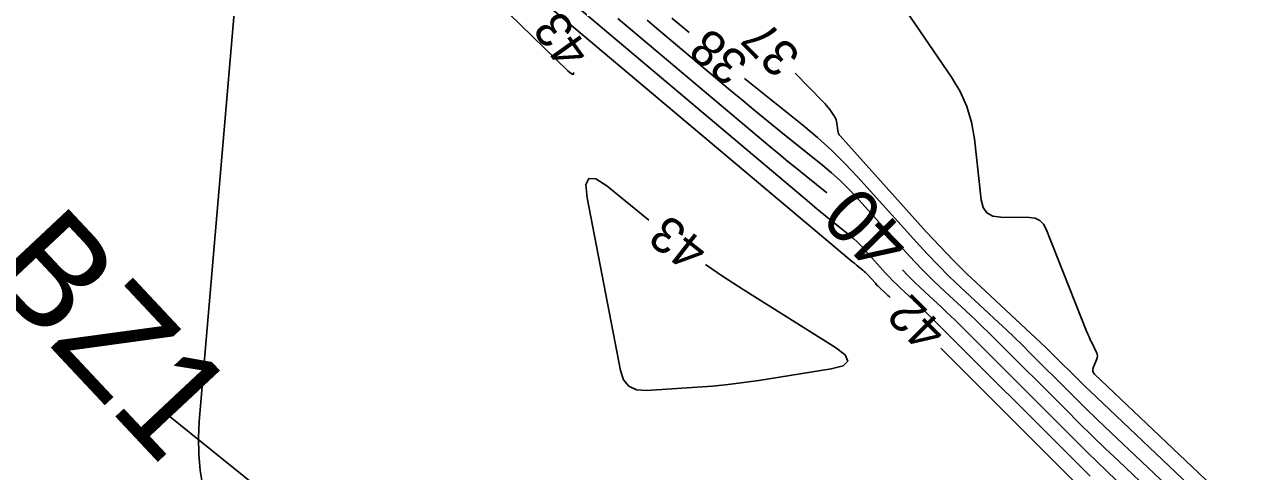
# Model space of a CAD drawing. Extents: x 2384780 to 2405861, y 547869 to 573706.
# Drawn here: x 2389996.9 to 2390064.8, y 552612 to 552636.9 of the extents above; entities that cross this region are included whole.
import ezdxf

# ---------------------------------------------------------------- set-up
doc = ezdxf.new("R2010")
doc.units = 0
for name, color, linetype in [('Old_Level_60', 7, 'Continuous'), ('Old_Level_61', 7, 'Continuous'), ('Prop Buffer Zone 1', 7, 'Continuous')]:
    doc.layers.add(name, color=color, linetype=linetype)

msp = doc.modelspace()

# ---------------------------------------------------------------- linework, layer by layer
at = {"layer": 'Old_Level_60'}
for points in [[(2390006.81925, 552611.13775), (2390006.67725, 552612.039), (2390006.59825, 552612.9435), (2390006.58175, 552613.8515), (2390006.6285, 552614.76275), (2390008.62475, 552638.1255), (2390008.58675, 552638.84525), (2390008.337, 552639.4105), (2390007.8755, 552639.8215), (2390007.202, 552640.078), (2390004.6555, 552640.66375), (2390004.16675, 552640.84275), (2390003.7915, 552641.12825), (2390003.53, 552641.52075), (2390003.38225, 552642.01975), (2390003.079, 552643.86), (2390002.975, 552644.2215), (2390002.793, 552644.51725), (2390002.53275, 552644.74725), (2390002.19425, 552644.9115), (2389994.4575, 552647.60375)], [(2390043.0055, 552641.9795), (2390048.50175, 552633.92225), (2390048.979, 552633.12475), (2390049.34925, 552632.2875), (2390049.61275, 552631.411), (2390049.7695, 552630.495), (2390050.144, 552627.10075), (2390050.252, 552626.6745), (2390050.46925, 552626.36925), (2390050.7955, 552626.185), (2390051.2305, 552626.1215), (2390052.83, 552626.1115), (2390053.1455, 552626.07), (2390053.407, 552625.949), (2390053.61425, 552625.749), (2390053.767, 552625.46975), (2390056.01125, 552619.784), (2390056.07725, 552619.62225), (2390056.14675, 552619.462), (2390056.21975, 552619.3035), (2390056.2965, 552619.14675), (2390056.553, 552618.63675), (2390056.59525, 552618.527), (2390056.612, 552618.41625), (2390056.60325, 552618.30475), (2390056.569, 552618.19225), (2390056.3805, 552617.73925), (2390056.35475, 552617.64525), (2390056.358, 552617.5575), (2390056.3905, 552617.476), (2390056.45225, 552617.4005), (2390064.08475, 552610.15825)], [(2390025.60475, 552638.277), (2390042.78875, 552623.80675), (2390042.894, 552623.71875), (2390042.99975, 552623.63125), (2390043.106, 552623.54425), (2390043.213, 552623.458), (2390043.5625, 552623.17725), (2390043.63625, 552623.11575), (2390043.70725, 552623.05125), (2390043.7755, 552622.984), (2390043.841, 552622.914), (2390044.25925, 552622.4495), (2390044.32875, 552622.37375), (2390044.4, 552622.29975), (2390044.473, 552622.2275), (2390044.5475, 552622.1565), (2390044.7935, 552621.928), (2390044.846, 552621.87875), (2390044.898, 552621.829), (2390044.94975, 552621.77875), (2390045.00075, 552621.72825), (2390045.071, 552621.658)], [(2390027.76375, 552637.73475), (2390040.5845, 552626.93875), (2390040.88825, 552626.68425), (2390041.19375, 552626.43175), (2390041.5005, 552626.18075), (2390041.80875, 552625.93175), (2390042.8185, 552625.12125), (2390043.031, 552624.9435), (2390043.23575, 552624.7575), (2390043.433, 552624.5635), (2390043.62225, 552624.3615), (2390044.8295, 552623.02), (2390045.0305, 552622.80175), (2390045.236, 552622.588), (2390045.4465, 552622.379), (2390045.6615, 552622.17475), (2390046.372, 552621.5145), (2390046.5235, 552621.3725), (2390046.67375, 552621.229), (2390046.82275, 552621.08425), (2390046.97025, 552620.938), (2390056.20525, 552611.71325)], [(2390023.84875, 552637.467), (2390027.13925, 552634.2665), (2390027.33625, 552634.1015), (2390027.44575, 552634.07425), (2390027.466, 552634.175)], [(2390031.5535, 552637.09175), (2390032.08125, 552636.65025), (2390036.17575, 552633.20225), (2390036.877, 552632.61525), (2390037.5815, 552632.0325), (2390038.2895, 552631.45375), (2390039.00075, 552630.87925), (2390041.33025, 552629.009), (2390041.8205, 552628.599), (2390042.293, 552628.17), (2390042.74775, 552627.7225), (2390043.185, 552627.256), (2390045.97, 552624.16125), (2390046.4335, 552623.65775), (2390046.908, 552623.16475), (2390047.3935, 552622.68225), (2390047.88975, 552622.21075), (2390049.5285, 552620.688), (2390049.87825, 552620.36), (2390050.225, 552620.029), (2390050.56875, 552619.69475), (2390050.90925, 552619.3575), (2390054.886, 552615.3855), (2390055.6035, 552614.67325), (2390056.3255, 552613.96575), (2390057.052, 552613.263), (2390057.78325, 552612.56475), (2390060.17875, 552610.2915)], [(2390032.926, 552637.20525), (2390033.35475, 552636.85125), (2390033.78125, 552636.49425), (2390033.892, 552636.401)], [(2390039.78825, 552634.138), (2390041.35325, 552632.558), (2390041.452, 552632.45375), (2390041.5455, 552632.3455), (2390041.634, 552632.23275), (2390041.7175, 552632.11625), (2390041.98225, 552631.72825), (2390042.03325, 552631.643), (2390042.07275, 552631.5535), (2390042.101, 552631.45975), (2390042.11775, 552631.362), (2390042.16275, 552630.95375), (2390042.1785, 552630.869), (2390042.20675, 552630.79), (2390042.247, 552630.71625), (2390042.29975, 552630.648), (2390047.1105, 552625.30275), (2390047.83675, 552624.5135), (2390048.58, 552623.74125), (2390049.3405, 552622.98575), (2390050.11775, 552622.247), (2390053.17075, 552619.41), (2390053.477, 552619.123), (2390053.7805, 552618.83325), (2390054.08125, 552618.54075), (2390054.3795, 552618.2455), (2390055.34925, 552617.27675), (2390055.55775, 552617.07), (2390055.7675, 552616.8645), (2390055.9785, 552616.66025), (2390056.191, 552616.45725), (2390062.43975, 552610.528)], [(2390036.97475, 552633.85225), (2390040.21925, 552631.2475), (2390041.0285, 552630.5705), (2390041.80875, 552629.8625), (2390042.5595, 552629.1235), (2390043.281, 552628.3535), (2390046.54025, 552624.732), (2390047.13525, 552624.0855), (2390047.744, 552623.453), (2390048.367, 552622.834), (2390049.00375, 552622.229), (2390051.107, 552620.2745), (2390051.55575, 552619.85375), (2390052.0005, 552619.429), (2390052.44175, 552619.00025), (2390052.87875, 552618.56725), (2390055.092, 552616.3565), (2390055.56775, 552615.88425), (2390056.04675, 552615.41525), (2390056.5285, 552614.94925), (2390057.01325, 552614.48625), (2390060.795, 552610.898)], [(2390031.64475, 552625.96025), (2390029.3055, 552627.8665), (2390028.696, 552628.26675), (2390028.311, 552628.2915), (2390028.1505, 552627.94075), (2390028.2145, 552627.21425), (2390030.0685, 552617.59425), (2390030.24475, 552617.0775), (2390030.5435, 552616.71975), (2390030.96525, 552616.52075), (2390031.5095, 552616.4805)], [(2390031.5095, 552616.4805), (2390034.33625, 552616.66325), (2390035.20025, 552616.72925), (2390036.06225, 552616.815), (2390036.922, 552616.921), (2390037.7795, 552617.04675), (2390041.80075, 552617.684), (2390042.46225, 552617.86125), (2390042.72325, 552618.12), (2390042.584, 552618.46025), (2390042.0445, 552618.882), (2390036.8965, 552622.0995), (2390035.805, 552622.8055), (2390034.799, 552623.502)], [(2390047.901, 552618.83125), (2390056.865, 552609.877)]]:
    msp.add_lwpolyline(points, dxfattribs=at)
at = {"layer": 'Old_Level_61'}
for points in [[(2390029.9225, 552637.1925), (2390038.38, 552630.0705), (2390038.88275, 552629.64975), (2390039.3875, 552629.232), (2390039.895, 552628.81725), (2390040.40475, 552628.4055), (2390041.563, 552627.47575)], [(2390045.75875, 552623.20175), (2390046.072, 552622.87625), (2390046.42, 552622.53075), (2390046.7755, 552622.19275), (2390047.95025, 552621.10125), (2390048.20075, 552620.86625), (2390048.44925, 552620.629), (2390048.69575, 552620.3895), (2390048.93975, 552620.14775), (2390055.5455, 552613.54925), (2390056.0705, 552613.02825), (2390056.59875, 552612.51075), (2390057.1305, 552611.9965), (2390057.66525, 552611.4855)]]:
    msp.add_lwpolyline(points, dxfattribs=at)
at = {"layer": 'Prop Buffer Zone 1'}
msp.add_lwpolyline([(2390005.01475, 552615.02175), (2390023.78025, 552599.87925), (2390034.69825, 552588.785), (2390051.1385, 552567.4905), (2390079.876, 552558.44225)], dxfattribs=at)

# ---------------------------------------------------------------- texts
at = {"layer": 'Old_Level_60'}
for s, rotation, p in [('43', 125.4876306, (2390028.46525, 552635.3115)), ('38', 140.4191278, (2390037.3035, 552634.856)), ('37', 134.726725, (2390040.177, 552635.1665)), ('43', 142.0701028, (2390035.0645, 552624.521)), ('42', 135.0315139, (2390048.301, 552619.845))]:
    msp.add_text(s, height=2, rotation=rotation, dxfattribs=at).set_placement(p)
at = {"layer": 'Old_Level_61'}
msp.add_text('40', height=3, rotation=134.4718306, dxfattribs=at).set_placement((2390046.406, 552624.86))
at = {"layer": 'Prop Buffer Zone 1'}
msp.add_text('BZ1', height=6, rotation=313.1393972, dxfattribs=at).set_placement((2389994.52675, 552622.96275))

doc.saveas('drawing.dxf')
